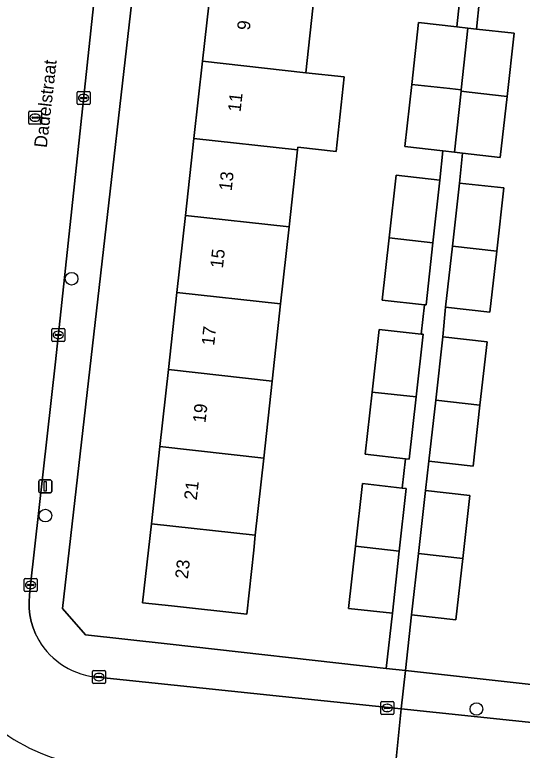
# Model space of a CAD drawing. Extents: x 162026 to 163502, y 387295 to 388169.
# Drawn here: x 162686.3 to 162725.6, y 387835.5 to 387892.6 of the extents above; entities that cross this region are included whole.
import ezdxf

# ---------------------------------------------------------------- set-up
doc = ezdxf.new("R2010")
doc.units = 0
for name, color, linetype in [('IMGEO_Boom', 7, 'Continuous'), ('IMGEO_Erf', 7, 'Continuous'), ('IMGEO_Kolk', 7, 'Continuous'), ('IMGEO_Lichtmast', 7, 'Continuous'), ('IMGEO_Muur', 7, 'Continuous'), ('IMGEO_Openbare_ruimte_label', 7, 'Continuous'), ('IMGEO_Pand', 7, 'Continuous'), ('IMGEO_Pand_nummerreeks', 7, 'Continuous'), ('IMGEO_Rijbaan_lokaal_open', 7, 'Continuous'), ('IMGEO_Rioolput', 7, 'Continuous'), ('IMGEO_Voetpad_open', 7, 'Continuous')]:
    doc.layers.add(name, color=color, linetype=linetype)

msp = doc.modelspace()

# ---------------------------------------------------------------- linework, layer by layer
at = {"layer": 'IMGEO_Boom'}
for centre in [(162690.672, 387872.105), (162688.639, 387853.742), (162722.047, 387838.742)]:
    msp.add_circle(centre, 0.489, dxfattribs=at)
at = {"layer": 'IMGEO_Erf'}
for points in [[(162698.299, 387919.665), (162689.967, 387846.524), (162691.757, 387844.494), (162698.08, 387843.787), (162715.049, 387841.889), (162715.527, 387846.165), (162712.128, 387846.545), (162712.667, 387851.366), (162713.21, 387856.225), (162716.301, 387855.879), (162716.555, 387858.15), (162713.433, 387858.499), (162713.972, 387863.319), (162714.515, 387868.179), (162717.758, 387867.816), (162718.012, 387870.089), (162714.739, 387870.455), (162715.278, 387875.276), (162715.821, 387880.135), (162719.22, 387879.755), (162719.443, 387882.029), (162716.488, 387882.359), (162717.027, 387887.181), (162717.562, 387891.966), (162720.517, 387891.636), (162720.719, 387893.59)], [(162709.478, 387894.064), (162708.825, 387888.086), (162711.804, 387887.757), (162711.173, 387881.973), (162708.193, 387882.302), (162708.172, 387882.108), (162707.52, 387876.132), (162706.867, 387870.154), (162706.214, 387864.176), (162705.562, 387858.198), (162704.909, 387852.222), (162704.783, 387851.067), (162704.24, 387846.096), (162698.41, 387846.739), (162696.174, 387846.985), (162696.851, 387853.111), (162697.512, 387859.087), (162698.173, 387865.064), (162698.834, 387871.04), (162699.495, 387877.017), (162700.156, 387882.993), (162700.817, 387888.97), (162701.478, 387894.947)], [(162722.27, 387893.752), (162722.036, 387891.466), (162724.97, 387891.138), (162724.423, 387886.244), (162723.893, 387881.498), (162720.962, 387881.853), (162720.736, 387879.53), (162724.164, 387879.147), (162723.616, 387874.242), (162723.087, 387869.507), (162719.659, 387869.89), (162719.437, 387867.594), (162722.865, 387867.211), (162722.317, 387862.305), (162721.788, 387857.571), (162718.36, 387857.954), (162718.101, 387855.688), (162721.529, 387855.305), (162720.982, 387850.411), (162720.452, 387845.665), (162717.024, 387846.048), (162716.54, 387841.722), (162733.466, 387839.829)]]:
    msp.add_lwpolyline(points, dxfattribs=at)
at = {"layer": 'IMGEO_Kolk'}
for p, q in [((162691.102, 387885.692), (162691.102, 387886.544)), ((162691.177, 387886.618), (162692.029, 387886.618)), ((162692.103, 387886.544), (162692.103, 387885.692)), ((162691.361, 387886.112), (162691.361, 387886.124)), ((162691.799, 387886.075), (162691.401, 387886.075)), ((162691.404, 387886.161), (162691.802, 387886.161)), ((162691.59, 387886.398), (162691.615, 387886.398)), ((162691.845, 387886.124), (162691.845, 387886.112)), ((162692.029, 387885.618), (162691.177, 387885.618)), ((162691.613, 387885.838), (162691.588, 387885.838)), ((162689.136, 387867.327), (162689.136, 387868.179)), ((162689.211, 387868.253), (162690.063, 387868.253)), ((162690.137, 387868.179), (162690.137, 387867.327)), ((162689.395, 387867.747), (162689.395, 387867.759)), ((162689.833, 387867.71), (162689.435, 387867.71)), ((162689.438, 387867.796), (162689.836, 387867.796)), ((162689.624, 387868.033), (162689.649, 387868.033)), ((162689.879, 387867.759), (162689.879, 387867.747)), ((162690.063, 387867.253), (162689.211, 387867.253)), ((162689.647, 387867.473), (162689.622, 387867.473)), ((162686.994, 387847.931), (162686.994, 387848.783)), ((162687.069, 387848.857), (162687.921, 387848.857)), ((162687.995, 387848.783), (162687.995, 387847.931)), ((162687.253, 387848.351), (162687.253, 387848.363)), ((162687.691, 387848.314), (162687.293, 387848.314)), ((162687.296, 387848.4), (162687.694, 387848.4)), ((162687.482, 387848.637), (162687.507, 387848.637)), ((162687.737, 387848.363), (162687.737, 387848.351)), ((162687.921, 387847.857), (162687.069, 387847.857)), ((162687.505, 387848.077), (162687.48, 387848.077)), ((162692.289, 387840.79), (162692.289, 387841.642)), ((162692.364, 387841.716), (162693.216, 387841.716)), ((162692.777, 387841.496), (162692.802, 387841.496)), ((162693.29, 387841.642), (162693.29, 387840.79)), ((162692.548, 387841.21), (162692.548, 387841.222)), ((162692.986, 387841.173), (162692.588, 387841.173)), ((162692.591, 387841.259), (162692.989, 387841.259)), ((162692.8, 387840.936), (162692.775, 387840.936)), ((162693.032, 387841.222), (162693.032, 387841.21)), ((162693.216, 387840.716), (162692.364, 387840.716)), ((162714.637, 387838.403), (162714.637, 387839.255)), ((162714.712, 387839.329), (162715.564, 387839.329)), ((162715.125, 387839.109), (162715.15, 387839.109)), ((162715.638, 387839.255), (162715.638, 387838.403)), ((162714.896, 387838.823), (162714.896, 387838.835)), ((162715.334, 387838.786), (162714.936, 387838.786)), ((162714.939, 387838.872), (162715.337, 387838.872)), ((162715.148, 387838.549), (162715.123, 387838.549)), ((162715.38, 387838.835), (162715.38, 387838.823)), ((162715.564, 387838.329), (162714.712, 387838.329))]:
    msp.add_line(p, q, dxfattribs=at)
for points in [[(162691.102, 387885.692), (162691.102, 387886.544)], [(162691.177, 387886.618), (162692.029, 387886.618)], [(162692.103, 387886.544), (162692.103, 387885.692)], [(162692.029, 387885.618), (162691.177, 387885.618)], [(162689.136, 387867.327), (162689.136, 387868.179)], [(162689.211, 387868.253), (162690.063, 387868.253)], [(162690.137, 387868.179), (162690.137, 387867.327)], [(162690.063, 387867.253), (162689.211, 387867.253)], [(162686.994, 387847.931), (162686.994, 387848.783)], [(162687.069, 387848.857), (162687.921, 387848.857)], [(162687.995, 387848.783), (162687.995, 387847.931)], [(162687.921, 387847.857), (162687.069, 387847.857)], [(162692.289, 387840.79), (162692.289, 387841.642)], [(162692.364, 387841.716), (162693.216, 387841.716)], [(162693.29, 387841.642), (162693.29, 387840.79)], [(162693.216, 387840.716), (162692.364, 387840.716)], [(162714.637, 387838.403), (162714.637, 387839.255)], [(162714.712, 387839.329), (162715.564, 387839.329)], [(162715.638, 387839.255), (162715.638, 387838.403)], [(162715.564, 387838.329), (162714.712, 387838.329)]]:
    msp.add_lwpolyline(points, dxfattribs=at)
for centre, radius, start, end in [((162691.179, 387886.542), 0.0765, 91.552, 178.448), ((162691.179, 387886.542), 0.0765, 91.552, 178.448), ((162692.027, 387886.542), 0.0765, 1.552, 88.448), ((162692.027, 387886.542), 0.0765, 1.552, 88.448), ((162691.401, 387886.121), 0.0403, 85.8775, 175.7526), ((162691.398, 387886.111), 0.0366, 178.938, 274.7102), ((162691.802, 387886.118), 0.043, 264.8664, 352.4533), ((162691.806, 387886.123), 0.0386, 1.7309, 96.639), ((162691.179, 387885.694), 0.0765, 181.552, 268.448), ((162691.179, 387885.694), 0.0765, 181.552, 268.448), ((162692.027, 387885.694), 0.0765, 271.552, 358.448), ((162692.027, 387885.694), 0.0765, 271.552, 358.448), ((162689.213, 387868.177), 0.0765, 91.552, 178.448), ((162689.213, 387868.177), 0.0765, 91.552, 178.448), ((162690.061, 387868.177), 0.0765, 1.552, 88.448), ((162690.061, 387868.177), 0.0765, 1.552, 88.448), ((162689.435, 387867.756), 0.0403, 85.8775, 175.7526), ((162689.432, 387867.746), 0.0366, 178.938, 274.7102), ((162689.836, 387867.753), 0.043, 264.8664, 352.4533), ((162689.84, 387867.758), 0.0386, 1.7309, 96.639), ((162689.213, 387867.329), 0.0765, 181.552, 268.448), ((162689.213, 387867.329), 0.0765, 181.552, 268.448), ((162690.061, 387867.329), 0.0765, 271.552, 358.448), ((162690.061, 387867.329), 0.0765, 271.552, 358.448), ((162687.071, 387848.781), 0.0765, 91.552, 178.448), ((162687.071, 387848.781), 0.0765, 91.552, 178.448), ((162687.919, 387848.781), 0.0765, 1.552, 88.448), ((162687.919, 387848.781), 0.0765, 1.552, 88.448), ((162687.293, 387848.36), 0.0403, 85.8775, 175.7526), ((162687.29, 387848.35), 0.0366, 178.938, 274.7102), ((162687.694, 387848.357), 0.043, 264.8664, 352.4533), ((162687.698, 387848.362), 0.0386, 1.7309, 96.639), ((162687.071, 387847.933), 0.0765, 181.552, 268.448), ((162687.071, 387847.933), 0.0765, 181.552, 268.448), ((162687.919, 387847.933), 0.0765, 271.552, 358.448), ((162687.919, 387847.933), 0.0765, 271.552, 358.448), ((162692.366, 387841.64), 0.0765, 91.552, 178.448), ((162692.366, 387841.64), 0.0765, 91.552, 178.448), ((162693.214, 387841.64), 0.0765, 1.552, 88.448), ((162693.214, 387841.64), 0.0765, 1.552, 88.448), ((162692.588, 387841.219), 0.0403, 85.8775, 175.7526), ((162692.585, 387841.209), 0.0366, 178.938, 274.7102), ((162692.989, 387841.216), 0.043, 264.8664, 352.4533), ((162692.993, 387841.221), 0.0386, 1.7309, 96.639), ((162692.366, 387840.792), 0.0765, 181.552, 268.448), ((162692.366, 387840.792), 0.0765, 181.552, 268.448), ((162693.214, 387840.792), 0.0765, 271.552, 358.448), ((162693.214, 387840.792), 0.0765, 271.552, 358.448), ((162714.714, 387839.253), 0.0765, 91.552, 178.448), ((162714.714, 387839.253), 0.0765, 91.552, 178.448), ((162715.562, 387839.253), 0.0765, 1.552, 88.448), ((162715.562, 387839.253), 0.0765, 1.552, 88.448), ((162714.936, 387838.832), 0.0403, 85.8775, 175.7526), ((162714.933, 387838.822), 0.0366, 178.938, 274.7102), ((162715.337, 387838.829), 0.043, 264.8664, 352.4533), ((162715.341, 387838.834), 0.0386, 1.7309, 96.639), ((162714.714, 387838.405), 0.0765, 181.552, 268.448), ((162714.714, 387838.405), 0.0765, 181.552, 268.448), ((162715.562, 387838.405), 0.0765, 271.552, 358.448), ((162715.562, 387838.405), 0.0765, 271.552, 358.448)]:
    msp.add_arc(centre, radius, start, end, dxfattribs=at)
for centre, major_axis, ratio, start_param, end_param in [((162691.589, 387886.118), (-0.387, 0.002), 0.722429, 4.712389, 7.853982), ((162691.614, 387886.118), (-0.39, 0.002), 0.717154, 1.570796, 4.712389), ((162689.623, 387867.753), (-0.387, 0.002), 0.722429, 4.712389, 7.853982), ((162689.648, 387867.753), (-0.39, 0.002), 0.717154, 1.570796, 4.712389), ((162687.481, 387848.357), (-0.387, 0.002), 0.722429, 4.712389, 7.853982), ((162687.506, 387848.357), (-0.39, 0.002), 0.717154, 1.570796, 4.712389), ((162692.776, 387841.216), (-0.387, 0.002), 0.722429, 4.712389, 7.853982), ((162692.801, 387841.216), (-0.39, 0.002), 0.717154, 1.570796, 4.712389), ((162715.124, 387838.829), (-0.387, 0.002), 0.722429, 4.712389, 7.853982), ((162715.149, 387838.829), (-0.39, 0.002), 0.717154, 1.570796, 4.712389)]:
    msp.add_ellipse(centre, major_axis=major_axis, ratio=ratio, start_param=start_param, end_param=end_param, dxfattribs=at)
at = {"layer": 'IMGEO_Lichtmast'}
for p, q in [((162688.138, 387855.602), (162688.138, 387856.402)), ((162688.138, 387856.402), (162688.138, 387855.602)), ((162688.238, 387856.502), (162689.028, 387856.502)), ((162689.028, 387856.502), (162688.238, 387856.502)), ((162689.128, 387856.402), (162689.128, 387855.602)), ((162689.128, 387855.602), (162689.128, 387856.402)), ((162689.028, 387855.502), (162688.238, 387855.502)), ((162688.238, 387855.502), (162689.028, 387855.502))]:
    msp.add_line(p, q, dxfattribs=at)
msp.add_lwpolyline([(162688.558, 387856.377), (162688.708, 387856.377), (162688.708, 387855.627), (162688.558, 387855.627), (162688.558, 387856.377)], dxfattribs=at)
for centre, start, end in [((162688.238, 387856.402), 90, 180), ((162688.238, 387856.402), 90, 180), ((162689.028, 387856.402), 0, 90), ((162689.028, 387856.402), 360, 90), ((162688.238, 387855.602), 180, 270), ((162688.238, 387855.602), 180, 270), ((162689.028, 387855.602), 270, 0), ((162689.028, 387855.602), 270, 0)]:
    msp.add_arc(centre, 0.1, start, end, dxfattribs=at)
at = {"layer": 'IMGEO_Muur'}
for points in [[(162715.049, 387841.889), (162698.08, 387843.787)], [(162733.466, 387839.829), (162716.54, 387841.722)]]:
    msp.add_lwpolyline(points, dxfattribs=at)
at = {"layer": 'IMGEO_Pand'}
for points in [[(162701.478, 387894.947), (162700.817, 387888.97), (162708.825, 387888.086), (162709.478, 387894.064)], [(162721.367, 387891.541), (162720.517, 387891.636), (162717.562, 387891.966), (162717.027, 387887.181), (162719.982, 387886.854), (162720.863, 387886.757)], [(162724.97, 387891.138), (162722.036, 387891.466), (162721.367, 387891.541), (162720.863, 387886.757), (162720.851, 387886.643), (162721.489, 387886.572), (162724.423, 387886.244)], [(162708.825, 387888.086), (162700.817, 387888.97), (162700.156, 387882.993), (162708.172, 387882.108), (162708.193, 387882.302), (162711.173, 387881.973), (162711.804, 387887.757)], [(162720.851, 387886.643), (162720.863, 387886.757), (162719.982, 387886.854), (162717.027, 387887.181), (162716.488, 387882.359), (162719.443, 387882.029), (162720.354, 387881.927)], [(162724.423, 387886.244), (162721.489, 387886.572), (162720.851, 387886.643), (162720.354, 387881.927), (162720.962, 387881.853), (162723.893, 387881.498)], [(162707.52, 387876.132), (162708.172, 387882.108), (162700.156, 387882.993), (162699.495, 387877.017)], [(162719.22, 387879.755), (162715.821, 387880.135), (162715.278, 387875.276), (162718.677, 387874.902)], [(162724.164, 387879.147), (162720.736, 387879.53), (162720.188, 387874.621), (162723.616, 387874.242)], [(162699.495, 387877.017), (162698.834, 387871.04), (162706.867, 387870.154), (162707.52, 387876.132)], [(162718.677, 387874.902), (162715.278, 387875.276), (162714.739, 387870.455), (162718.012, 387870.089), (162718.138, 387870.075)], [(162719.659, 387869.89), (162723.087, 387869.507), (162723.616, 387874.242), (162720.188, 387874.621)], [(162706.214, 387864.176), (162706.867, 387870.154), (162698.834, 387871.04), (162698.173, 387865.064)], [(162717.914, 387867.799), (162717.758, 387867.816), (162714.515, 387868.179), (162713.972, 387863.319), (162717.371, 387862.944)], [(162722.865, 387867.211), (162719.437, 387867.594), (162718.889, 387862.685), (162722.317, 387862.305)], [(162698.173, 387865.064), (162697.512, 387859.087), (162705.562, 387858.198), (162706.214, 387864.176)], [(162717.371, 387862.944), (162713.972, 387863.319), (162713.433, 387858.499), (162716.555, 387858.15), (162716.832, 387858.119)], [(162718.36, 387857.954), (162721.788, 387857.571), (162722.317, 387862.305), (162718.889, 387862.685)], [(162704.909, 387852.222), (162705.562, 387858.198), (162697.512, 387859.087), (162696.851, 387853.111)], [(162716.609, 387855.845), (162716.301, 387855.879), (162713.21, 387856.225), (162712.667, 387851.366), (162716.066, 387850.991)], [(162720.982, 387850.411), (162721.529, 387855.305), (162718.101, 387855.688), (162717.554, 387850.795)], [(162696.174, 387846.985), (162698.41, 387846.739), (162704.24, 387846.096), (162704.783, 387851.067), (162704.909, 387852.222), (162696.851, 387853.111)], [(162712.667, 387851.366), (162712.128, 387846.545), (162715.527, 387846.165), (162716.066, 387850.991)], [(162717.024, 387846.048), (162720.452, 387845.665), (162720.982, 387850.411), (162717.554, 387850.795)]]:
    msp.add_lwpolyline(points, close=True, dxfattribs=at)
at = {"layer": 'IMGEO_Rijbaan_lokaal_open'}
for points in [[(162687.958, 387844.41), (162687.884, 387844.567), (162687.693, 387845.042), (162687.546, 387845.532), (162687.443, 387846.033), (162687.385, 387846.541), (162687.373, 387847.053), (162687.406, 387847.563), (162687.494, 387848.361), (162689.412, 387865.665), (162693.148, 387900.563), (162696.12, 387927.539), (162689.199, 387927.734), (162689.185, 387927.51), (162680.447, 387847.957)], [(162716.2, 387838.751), (162707.011, 387839.707), (162692.452, 387841.25)], [(162691.779, 387834.382), (162715.501, 387831.787), (162716.2, 387838.751)], [(162736.682, 387836.619), (162716.2, 387838.751), (162715.501, 387831.787), (162736.495, 387829.491)]]:
    msp.add_lwpolyline(points, dxfattribs=at)
for centre, radius, start, end in [((162693.091, 387846.934), 5.72, 206.1862, 263.5871), ((162693.589, 387848.168), 13.904, 232.2165, 262.5207)]:
    msp.add_arc(centre, radius, start, end, dxfattribs=at)
at = {"layer": 'IMGEO_Rioolput'}
for p, q in [((162687.347, 387884.17), (162687.347, 387885.022)), ((162687.422, 387885.096), (162688.274, 387885.096)), ((162687.835, 387884.876), (162687.86, 387884.876)), ((162688.348, 387885.022), (162688.348, 387884.17)), ((162687.606, 387884.59), (162687.606, 387884.602)), ((162688.044, 387884.553), (162687.646, 387884.553)), ((162687.649, 387884.639), (162688.047, 387884.639)), ((162687.858, 387884.316), (162687.833, 387884.316)), ((162688.09, 387884.602), (162688.09, 387884.59)), ((162688.274, 387884.096), (162687.422, 387884.096))]:
    msp.add_line(p, q, dxfattribs=at)
for points in [[(162687.347, 387884.17), (162687.347, 387885.022)], [(162687.422, 387885.096), (162688.274, 387885.096)], [(162688.348, 387885.022), (162688.348, 387884.17)], [(162688.274, 387884.096), (162687.422, 387884.096)]]:
    msp.add_lwpolyline(points, dxfattribs=at)
for centre, radius, start, end in [((162687.424, 387885.02), 0.0765, 91.552, 178.448), ((162687.424, 387885.02), 0.0765, 91.552, 178.448), ((162688.272, 387885.02), 0.0765, 1.552, 88.448), ((162688.272, 387885.02), 0.0765, 1.552, 88.448), ((162687.424, 387884.172), 0.0765, 181.552, 268.448), ((162687.424, 387884.172), 0.0765, 181.552, 268.448), ((162687.646, 387884.599), 0.0403, 85.8775, 175.7526), ((162687.643, 387884.589), 0.0366, 178.938, 274.7102), ((162688.047, 387884.596), 0.043, 264.8664, 352.4533), ((162688.051, 387884.601), 0.0386, 1.7309, 96.639), ((162688.272, 387884.172), 0.0765, 271.552, 358.448), ((162688.272, 387884.172), 0.0765, 271.552, 358.448)]:
    msp.add_arc(centre, radius, start, end, dxfattribs=at)
for centre, major_axis, ratio, start_param, end_param in [((162687.834, 387884.596), (-0.387, 0.002), 0.722429, 4.712389, 7.853982), ((162687.859, 387884.596), (-0.39, 0.002), 0.717154, 1.570796, 4.712389)]:
    msp.add_ellipse(centre, major_axis=major_axis, ratio=ratio, start_param=start_param, end_param=end_param, dxfattribs=at)
at = {"layer": 'IMGEO_Voetpad_open'}
for points in [[(162696.12, 387927.539), (162693.148, 387900.563), (162689.412, 387865.665), (162687.494, 387848.361), (162687.406, 387847.563), (162687.373, 387847.053), (162687.385, 387846.541), (162687.443, 387846.033), (162687.546, 387845.532), (162687.693, 387845.042), (162687.884, 387844.567), (162687.958, 387844.41)], [(162698.08, 387843.787), (162691.757, 387844.494), (162689.967, 387846.524), (162698.299, 387919.665), (162698.452, 387921.008), (162699.122, 387926.89)], [(162748.87, 387921.85), (162748.156, 387915.491), (162747.982, 387913.94), (162739.757, 387840.719), (162737.388, 387839.39), (162733.466, 387839.829), (162716.54, 387841.722), (162716.2, 387838.751), (162736.682, 387836.619)], [(162720.719, 387893.59), (162720.517, 387891.636), (162721.367, 387891.541), (162722.036, 387891.466), (162722.27, 387893.752)], [(162692.452, 387841.25), (162707.011, 387839.707), (162716.2, 387838.751), (162716.54, 387841.722), (162715.049, 387841.889), (162698.08, 387843.787)]]:
    msp.add_lwpolyline(points, dxfattribs=at)
msp.add_lwpolyline([(162720.962, 387881.853), (162720.354, 387881.927), (162719.443, 387882.029), (162719.22, 387879.755), (162718.677, 387874.902), (162718.138, 387870.075), (162718.012, 387870.089), (162717.758, 387867.816), (162717.914, 387867.799), (162717.371, 387862.944), (162716.832, 387858.119), (162716.555, 387858.15), (162716.301, 387855.879), (162716.609, 387855.845), (162716.066, 387850.991), (162715.527, 387846.165), (162715.049, 387841.889), (162716.54, 387841.722), (162717.024, 387846.048), (162717.554, 387850.795), (162718.101, 387855.688), (162718.36, 387857.954), (162718.889, 387862.685), (162719.437, 387867.594), (162719.659, 387869.89), (162720.188, 387874.621), (162720.736, 387879.53)], close=True, dxfattribs=at)
for centre, radius, start, end in [((162693.091, 387846.934), 5.72, 206.1862, 263.5871), ((162693.589, 387848.168), 13.904, 232.2165, 262.5207)]:
    msp.add_arc(centre, radius, start, end, dxfattribs=at)

# ---------------------------------------------------------------- texts
at = {"layer": 'IMGEO_Openbare_ruimte_label'}
msp.add_text('Dadelstraat', height=1, rotation=83.5143, dxfattribs=at).set_placement((162688.748, 387882.227))
at = {"layer": 'IMGEO_Pand_nummerreeks'}
for s, rotation, p in [('9', 83.5621, (162704.48, 387891.341)), ('11', 83.5602, (162703.764, 387884.998)), ('13', 83.5621, (162703.074, 387878.885)), ('15', 83.5621, (162702.397, 387872.886)), ('17', 83.5621, (162701.72, 387866.886)), ('19', 83.5621, (162701.043, 387860.886)), ('21', 83.5621, (162700.369, 387854.908)), ('23', 83.5621, (162699.679, 387848.796))]:
    msp.add_text(s, height=1, rotation=rotation, dxfattribs=at).set_placement(p)

doc.saveas('drawing.dxf')
